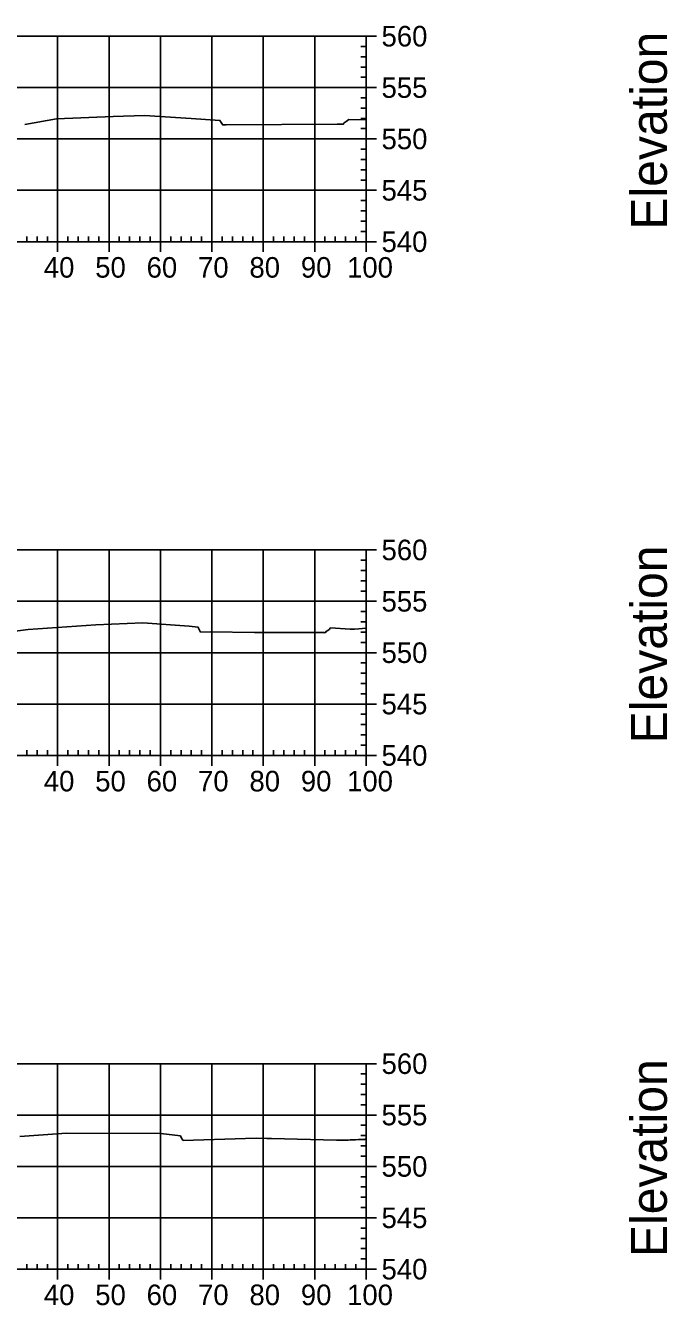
# Model space of a CAD drawing. Extents: x 704834 to 709892, y 372981 to 377533.
# Drawn here: x 709263.7 to 709388.5, y 376563.8 to 376812.9 of the extents above; entities that cross this region are included whole.
import ezdxf

# ---------------------------------------------------------------- set-up
doc = ezdxf.new("R2010")
doc.units = 0
for name, color, linetype in [('57', 7, 'Continuous'), ('60', 7, 'Continuous'), ('Existing', 7, 'Continuous')]:
    doc.layers.add(name, color=color, linetype=linetype)

msp = doc.modelspace()

# ---------------------------------------------------------------- linework, layer by layer
at = {"layer": '57'}
for p, q in [((709129.91, 376810.82), (709329.91, 376810.82)), ((709269.91, 376770.82), (709269.91, 376810.82)), ((709279.91, 376770.82), (709279.91, 376810.82)), ((709289.91, 376770.82), (709289.91, 376810.82)), ((709299.91, 376770.82), (709299.91, 376810.82)), ((709309.91, 376770.82), (709309.91, 376810.82)), ((709319.91, 376770.82), (709319.91, 376810.82)), ((709329.91, 376808.82), (709328.91, 376808.82)), ((709329.91, 376770.82), (709329.91, 376810.82)), ((709329.91, 376770.82), (709329.91, 376810.82)), ((709331.91, 376810.82), (709329.91, 376810.82)), ((709329.91, 376806.82), (709328.91, 376806.82)), ((709329.91, 376804.82), (709328.91, 376804.82)), ((709329.91, 376802.82), (709328.91, 376802.82)), ((709129.91, 376800.82), (709329.91, 376800.82)), ((709329.91, 376798.82), (709328.91, 376798.82)), ((709331.91, 376800.82), (709329.91, 376800.82)), ((709329.91, 376796.82), (709328.91, 376796.82)), ((709329.91, 376794.82), (709328.91, 376794.82)), ((709329.91, 376792.82), (709328.91, 376792.82)), ((709129.91, 376790.82), (709329.91, 376790.82)), ((709329.91, 376788.82), (709328.91, 376788.82)), ((709331.91, 376790.82), (709329.91, 376790.82)), ((709329.91, 376786.82), (709328.91, 376786.82)), ((709329.91, 376784.82), (709328.91, 376784.82)), ((709329.91, 376782.82), (709328.91, 376782.82)), ((709129.91, 376780.82), (709329.91, 376780.82)), ((709329.91, 376778.82), (709328.91, 376778.82)), ((709331.91, 376780.82), (709329.91, 376780.82)), ((709329.91, 376776.82), (709328.91, 376776.82)), ((709329.91, 376774.82), (709328.91, 376774.82)), ((709263.91, 376770.82), (709263.91, 376771.82)), ((709265.91, 376770.82), (709265.91, 376771.82)), ((709267.91, 376770.82), (709267.91, 376771.82)), ((709271.91, 376770.82), (709271.91, 376771.82)), ((709273.91, 376770.82), (709273.91, 376771.82)), ((709275.91, 376770.82), (709275.91, 376771.82)), ((709277.91, 376770.82), (709277.91, 376771.82)), ((709281.91, 376770.82), (709281.91, 376771.82)), ((709283.91, 376770.82), (709283.91, 376771.82)), ((709285.91, 376770.82), (709285.91, 376771.82)), ((709287.91, 376770.82), (709287.91, 376771.82)), ((709291.91, 376770.82), (709291.91, 376771.82)), ((709293.91, 376770.82), (709293.91, 376771.82)), ((709295.91, 376770.82), (709295.91, 376771.82)), ((709297.91, 376770.82), (709297.91, 376771.82)), ((709301.91, 376770.82), (709301.91, 376771.82)), ((709303.91, 376770.82), (709303.91, 376771.82)), ((709305.91, 376770.82), (709305.91, 376771.82)), ((709307.91, 376770.82), (709307.91, 376771.82)), ((709311.91, 376770.82), (709311.91, 376771.82)), ((709313.91, 376770.82), (709313.91, 376771.82)), ((709315.91, 376770.82), (709315.91, 376771.82)), ((709317.91, 376770.82), (709317.91, 376771.82)), ((709321.91, 376770.82), (709321.91, 376771.82)), ((709323.91, 376770.82), (709323.91, 376771.82)), ((709325.91, 376770.82), (709325.91, 376771.82)), ((709327.91, 376770.82), (709327.91, 376771.82)), ((709329.91, 376772.82), (709328.91, 376772.82)), ((709129.91, 376770.82), (709329.91, 376770.82)), ((709129.91, 376770.82), (709329.91, 376770.82)), ((709269.91, 376768.82), (709269.91, 376770.82)), ((709279.91, 376768.82), (709279.91, 376770.82)), ((709289.91, 376768.82), (709289.91, 376770.82)), ((709299.91, 376768.82), (709299.91, 376770.82)), ((709309.91, 376768.82), (709309.91, 376770.82)), ((709319.91, 376768.82), (709319.91, 376770.82)), ((709329.91, 376768.82), (709329.91, 376770.82)), ((709331.91, 376770.82), (709329.91, 376770.82)), ((709129.91, 376710.82), (709329.91, 376710.82)), ((709269.91, 376670.82), (709269.91, 376710.82)), ((709279.91, 376670.82), (709279.91, 376710.82)), ((709289.91, 376670.82), (709289.91, 376710.82)), ((709299.91, 376670.82), (709299.91, 376710.82)), ((709309.91, 376670.82), (709309.91, 376710.82)), ((709319.91, 376670.82), (709319.91, 376710.82)), ((709329.91, 376670.82), (709329.91, 376710.82)), ((709329.91, 376670.82), (709329.91, 376710.82)), ((709331.91, 376710.82), (709329.91, 376710.82)), ((709329.91, 376708.82), (709328.91, 376708.82)), ((709329.91, 376706.82), (709328.91, 376706.82)), ((709329.91, 376704.82), (709328.91, 376704.82)), ((709329.91, 376702.82), (709328.91, 376702.82)), ((709129.91, 376700.82), (709329.91, 376700.82)), ((709331.91, 376700.82), (709329.91, 376700.82)), ((709329.91, 376698.82), (709328.91, 376698.82)), ((709329.91, 376696.82), (709328.91, 376696.82)), ((709329.91, 376694.82), (709328.91, 376694.82)), ((709329.91, 376692.82), (709328.91, 376692.82)), ((709129.91, 376690.82), (709329.91, 376690.82)), ((709331.91, 376690.82), (709329.91, 376690.82)), ((709329.91, 376688.82), (709328.91, 376688.82)), ((709329.91, 376686.82), (709328.91, 376686.82)), ((709329.91, 376684.82), (709328.91, 376684.82)), ((709329.91, 376682.82), (709328.91, 376682.82)), ((709129.91, 376680.82), (709329.91, 376680.82)), ((709331.91, 376680.82), (709329.91, 376680.82)), ((709329.91, 376678.82), (709328.91, 376678.82)), ((709329.91, 376676.82), (709328.91, 376676.82)), ((709329.91, 376674.82), (709328.91, 376674.82)), ((709263.91, 376670.82), (709263.91, 376671.82)), ((709265.91, 376670.82), (709265.91, 376671.82)), ((709267.91, 376670.82), (709267.91, 376671.82)), ((709271.91, 376670.82), (709271.91, 376671.82)), ((709273.91, 376670.82), (709273.91, 376671.82)), ((709275.91, 376670.82), (709275.91, 376671.82)), ((709277.91, 376670.82), (709277.91, 376671.82)), ((709281.91, 376670.82), (709281.91, 376671.82)), ((709283.91, 376670.82), (709283.91, 376671.82)), ((709285.91, 376670.82), (709285.91, 376671.82)), ((709287.91, 376670.82), (709287.91, 376671.82)), ((709291.91, 376670.82), (709291.91, 376671.82)), ((709293.91, 376670.82), (709293.91, 376671.82)), ((709295.91, 376670.82), (709295.91, 376671.82)), ((709297.91, 376670.82), (709297.91, 376671.82)), ((709301.91, 376670.82), (709301.91, 376671.82)), ((709303.91, 376670.82), (709303.91, 376671.82)), ((709305.91, 376670.82), (709305.91, 376671.82)), ((709307.91, 376670.82), (709307.91, 376671.82)), ((709311.91, 376670.82), (709311.91, 376671.82)), ((709313.91, 376670.82), (709313.91, 376671.82)), ((709315.91, 376670.82), (709315.91, 376671.82)), ((709317.91, 376670.82), (709317.91, 376671.82)), ((709321.91, 376670.82), (709321.91, 376671.82)), ((709323.91, 376670.82), (709323.91, 376671.82)), ((709325.91, 376670.82), (709325.91, 376671.82)), ((709327.91, 376670.82), (709327.91, 376671.82)), ((709329.91, 376672.82), (709328.91, 376672.82)), ((709129.91, 376670.82), (709329.91, 376670.82)), ((709129.91, 376670.82), (709329.91, 376670.82)), ((709269.91, 376668.82), (709269.91, 376670.82)), ((709279.91, 376668.82), (709279.91, 376670.82)), ((709289.91, 376668.82), (709289.91, 376670.82)), ((709299.91, 376668.82), (709299.91, 376670.82)), ((709309.91, 376668.82), (709309.91, 376670.82)), ((709319.91, 376668.82), (709319.91, 376670.82)), ((709329.91, 376668.82), (709329.91, 376670.82)), ((709331.91, 376670.82), (709329.91, 376670.82)), ((709129.91, 376610.82), (709329.91, 376610.82)), ((709269.91, 376570.82), (709269.91, 376610.82)), ((709279.91, 376570.82), (709279.91, 376610.82)), ((709289.91, 376570.82), (709289.91, 376610.82)), ((709299.91, 376570.82), (709299.91, 376610.82)), ((709309.91, 376570.82), (709309.91, 376610.82)), ((709319.91, 376570.82), (709319.91, 376610.82)), ((709329.91, 376570.82), (709329.91, 376610.82)), ((709329.91, 376570.82), (709329.91, 376610.82)), ((709331.91, 376610.82), (709329.91, 376610.82)), ((709329.91, 376608.82), (709328.91, 376608.82)), ((709329.91, 376606.82), (709328.91, 376606.82)), ((709329.91, 376604.82), (709328.91, 376604.82)), ((709329.91, 376602.82), (709328.91, 376602.82)), ((709129.91, 376600.82), (709329.91, 376600.82)), ((709331.91, 376600.82), (709329.91, 376600.82)), ((709329.91, 376598.82), (709328.91, 376598.82)), ((709329.91, 376596.82), (709328.91, 376596.82)), ((709329.91, 376594.82), (709328.91, 376594.82)), ((709329.91, 376592.82), (709328.91, 376592.82)), ((709129.91, 376590.82), (709329.91, 376590.82)), ((709331.91, 376590.82), (709329.91, 376590.82)), ((709329.91, 376588.82), (709328.91, 376588.82)), ((709329.91, 376586.82), (709328.91, 376586.82)), ((709329.91, 376584.82), (709328.91, 376584.82)), ((709329.91, 376582.82), (709328.91, 376582.82)), ((709129.91, 376580.82), (709329.91, 376580.82)), ((709331.91, 376580.82), (709329.91, 376580.82)), ((709329.91, 376578.82), (709328.91, 376578.82)), ((709329.91, 376576.82), (709328.91, 376576.82)), ((709329.91, 376574.82), (709328.91, 376574.82)), ((709263.91, 376570.82), (709263.91, 376571.82)), ((709265.91, 376570.82), (709265.91, 376571.82)), ((709267.91, 376570.82), (709267.91, 376571.82)), ((709271.91, 376570.82), (709271.91, 376571.82)), ((709273.91, 376570.82), (709273.91, 376571.82)), ((709275.91, 376570.82), (709275.91, 376571.82)), ((709277.91, 376570.82), (709277.91, 376571.82)), ((709281.91, 376570.82), (709281.91, 376571.82)), ((709283.91, 376570.82), (709283.91, 376571.82)), ((709285.91, 376570.82), (709285.91, 376571.82)), ((709287.91, 376570.82), (709287.91, 376571.82)), ((709291.91, 376570.82), (709291.91, 376571.82)), ((709293.91, 376570.82), (709293.91, 376571.82)), ((709295.91, 376570.82), (709295.91, 376571.82)), ((709297.91, 376570.82), (709297.91, 376571.82)), ((709301.91, 376570.82), (709301.91, 376571.82)), ((709303.91, 376570.82), (709303.91, 376571.82)), ((709305.91, 376570.82), (709305.91, 376571.82)), ((709307.91, 376570.82), (709307.91, 376571.82)), ((709311.91, 376570.82), (709311.91, 376571.82)), ((709313.91, 376570.82), (709313.91, 376571.82)), ((709315.91, 376570.82), (709315.91, 376571.82)), ((709317.91, 376570.82), (709317.91, 376571.82)), ((709321.91, 376570.82), (709321.91, 376571.82)), ((709323.91, 376570.82), (709323.91, 376571.82)), ((709325.91, 376570.82), (709325.91, 376571.82)), ((709327.91, 376570.82), (709327.91, 376571.82)), ((709329.91, 376572.82), (709328.91, 376572.82)), ((709129.91, 376570.82), (709329.91, 376570.82)), ((709129.91, 376570.82), (709329.91, 376570.82)), ((709269.91, 376568.82), (709269.91, 376570.82)), ((709279.91, 376568.82), (709279.91, 376570.82)), ((709289.91, 376568.82), (709289.91, 376570.82)), ((709299.91, 376568.82), (709299.91, 376570.82)), ((709309.91, 376568.82), (709309.91, 376570.82)), ((709319.91, 376568.82), (709319.91, 376570.82)), ((709329.91, 376568.82), (709329.91, 376570.82)), ((709331.91, 376570.82), (709329.91, 376570.82))]:
    msp.add_line(p, q, dxfattribs=at)
at = {"layer": 'Existing'}
for points in [[(709263.55, 376793.61), (709269.7, 376794.76), (709280.71, 376795.22), (709286.83, 376795.37), (709295.86, 376794.77), (709301.48, 376794.43), (709302.01, 376793.63), (709302.04, 376793.56), (709302.68, 376793.58), (709324.31, 376793.72), (709325.17, 376793.7), (709325.48, 376793.69), (709325.67, 376793.95), (709326.02, 376794.21), (709326.57, 376794.63), (709329.91, 376794.56)], [(709257.66, 376694.49), (709264.2, 376695.33), (709277.34, 376696.23), (709286.49, 376696.61), (709295.51, 376695.97), (709297.23, 376695.76), (709297.3, 376695.62), (709297.71, 376694.82), (709299.58, 376694.87), (709308.22, 376694.78), (709309.84, 376694.77), (709313.27, 376694.76), (709320.77, 376694.76), (709321.75, 376694.72), (709321.98, 376694.71), (709322.24, 376694.98), (709322.46, 376695.15), (709322.72, 376695.32), (709322.97, 376695.64), (709326.78, 376695.42), (709327.65, 376695.38), (709328.51, 376695.44), (709329.91, 376695.56)], [(709262.57, 376596.62), (709271.61, 376597.29), (709289.96, 376597.21), (709293.79, 376596.77), (709294.09, 376596.19), (709294.33, 376595.86), (709306.43, 376596.24), (709308.59, 376596.34), (709310.59, 376596.28), (709310.85, 376596.28), (709311.16, 376596.27), (709311.48, 376596.27), (709324.17, 376595.93), (709324.94, 376595.91), (709325.31, 376595.91), (709326.08, 376595.95), (709326.45, 376595.96), (709326.81, 376595.98), (709327.51, 376596), (709327.86, 376596.02), (709328.42, 376596.04), (709328.75, 376596.05), (709329.01, 376596.07), (709329.41, 376596.08), (709329.63, 376596.09), (709329.76, 376596.1), (709329.91, 376596.1)]]:
    msp.add_lwpolyline(points, dxfattribs=at)

# ---------------------------------------------------------------- texts
at = {"layer": '57'}
for s, p in [('560', (709332.91, 376808.82)), ('555', (709332.91, 376798.82)), ('550', (709332.91, 376788.82)), ('545', (709332.91, 376778.82)), ('540', (709332.91, 376768.82)), ('40', (709267.22, 376763.82)), ('50', (709277.22, 376763.82)), ('60', (709287.22, 376763.82)), ('70', (709297.22, 376763.82)), ('80', (709307.22, 376763.82)), ('90', (709317.22, 376763.82)), ('100', (709326.21, 376763.82)), ('560', (709332.91, 376708.82)), ('555', (709332.91, 376698.82)), ('550', (709332.91, 376688.82)), ('545', (709332.91, 376678.82)), ('540', (709332.91, 376668.82)), ('40', (709267.22, 376663.82)), ('50', (709277.22, 376663.82)), ('60', (709287.22, 376663.82)), ('70', (709297.22, 376663.82)), ('80', (709307.22, 376663.82)), ('90', (709317.22, 376663.82)), ('100', (709326.21, 376663.82)), ('560', (709332.91, 376608.82)), ('555', (709332.91, 376598.82)), ('550', (709332.91, 376588.82)), ('545', (709332.91, 376578.82)), ('540', (709332.91, 376568.82)), ('40', (709267.22, 376563.82)), ('50', (709277.22, 376563.82)), ('60', (709287.22, 376563.82)), ('70', (709297.22, 376563.82)), ('80', (709307.22, 376563.82)), ('90', (709317.22, 376563.82)), ('100', (709326.21, 376563.82))]:
    msp.add_text(s, height=4, dxfattribs=at).set_placement(p)
at = {"layer": '60'}
for p in [(709388.41, 376773.18), (709388.41, 376673.18), (709388.41, 376573.18)]:
    msp.add_text('Elevation', height=7, rotation=90, dxfattribs=at).set_placement(p)

doc.saveas('drawing.dxf')
